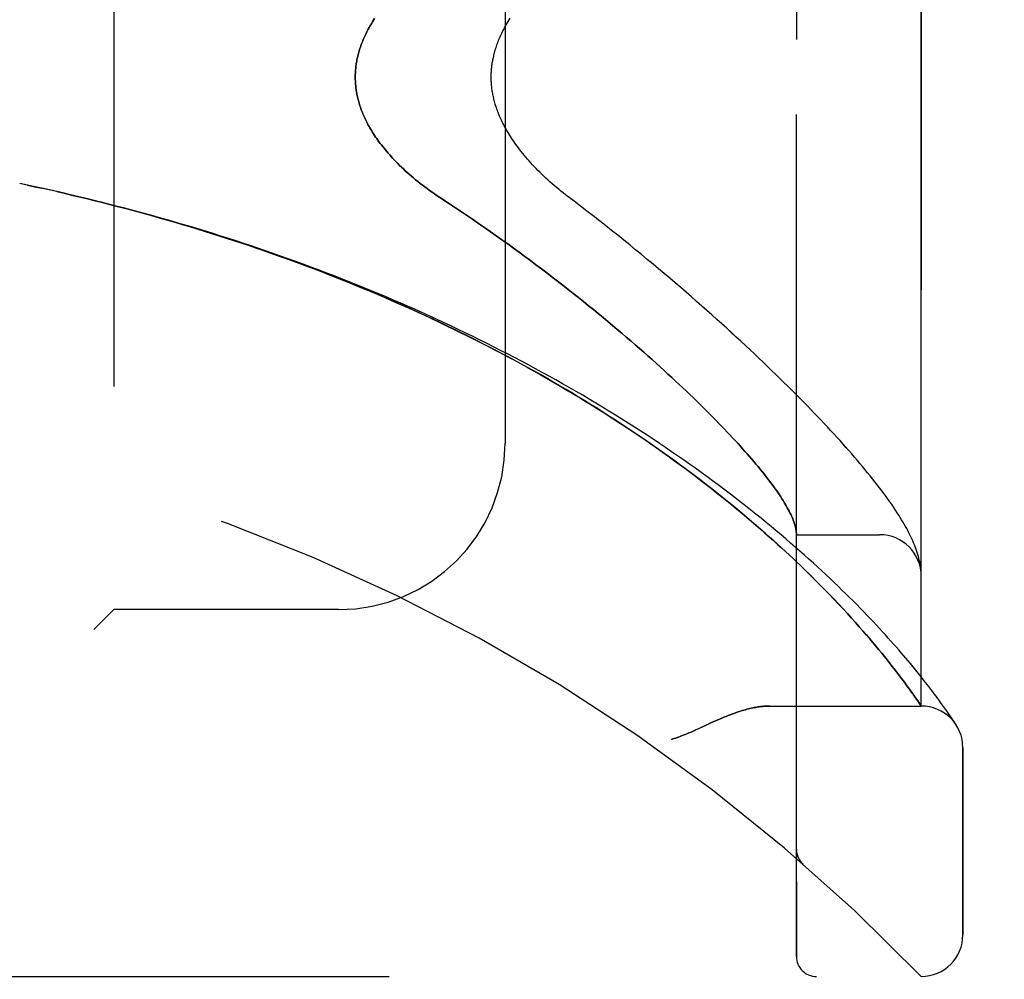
# Model space of a CAD drawing. Header units: inches. Extents: x 0 to 230, y 0 to 149.
# Tile 277 of 285: x 122.09 to 123.57, y 102.62 to 104.06. Entities that reach past the tile are written whole.
import ezdxf

# ---------------------------------------------------------------- set-up
doc = ezdxf.new("R2010")
doc.units = ezdxf.units.IN
doc.header["$LTSCALE"] = 12.648283
doc.header["$MEASUREMENT"] = 0
doc.linetypes.add('HIDDEN', pattern=[0.2, 0.1, -0.1])
doc.layers.get('0').update_dxf_attribs({"linetype": 'CONTINUOUS'})
for name, color, linetype in [('DIMENSIONS', 7, 'CONTINUOUS'), ('LEFTHAND_DOOR_ASSEMBLY', 7, 'CONTINUOUS'), ('RIGHTHAND_DOOR_ASSEMBLY', 7, 'CONTINUOUS')]:
    doc.layers.add(name, color=color, linetype=linetype)
doc.styles.get("Standard").update_dxf_attribs({"font": 'arial.ttf'})
doc.dimstyles.new('DIMSTYLE_1', dxfattribs={"dimtxt": 1.014568, "dimasz": 1.352758, "dimexe": 0.09, "dimexo": 0.07, "dimgap": 0.0375, "dimtad": 0, "dimtih": 1, "dimtoh": 1, "dimzin": 4, "dimdsep": 46, "dimtxsty": 'Standard', "dimblk": '_FILLED', "dimblk1": '_FILLED', "dimblk2": '_FILLED', "dimcen": 0.09, "dimadec": 3, "dimazin": 1, "dimtfac": 1, "dimtdec": 3, "dimtofl": 0, "dimtmove": 0, "dimatfit": 3, "dimldrblk": '_FILLED', "dimfxl": 0, "dimtolj": 1, "dimtzin": 4, "dimarcsym": 0})

# ---------------------------------------------------------------- blocks, each defined once
blk = doc.blocks.new('_FILLED')
at = {"color": 0, "linetype": 'ByBlock'}
blk.add_solid([(0, 0), (-1, 0.2), (-1, -0.2)], dxfattribs=at)
blk = doc.blocks.new('*D10')
at = {"layer": 'DIMENSIONS', "color": 2, "linetype": 'Continuous'}
for p, q in [((119.9703, 103.026), (119.9703, 100.0776)), ((131.6363, 103.026), (131.6363, 100.0776)), ((119.9703, 101.2951), (123.5233, 101.2951)), ((131.6363, 101.2951), (128.0832, 101.2951))]:
    blk.add_line(p, q, dxfattribs=at)
at = {"layer": 'DIMENSIONS', "color": 2, "linetype": 'Continuous', "xscale": 1.3527575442, "yscale": 1.3527575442, "zscale": 1.3527575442, "rotation": 180}
blk.add_blockref('_FILLED', (119.9703, 101.2951), dxfattribs=at)
at = {"layer": 'DIMENSIONS', "color": 2, "linetype": 'Continuous', "xscale": 1.3527575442, "yscale": 1.3527575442, "zscale": 1.3527575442}
blk.add_blockref('_FILLED', (131.6363, 101.2951), dxfattribs=at)
at = {"layer": 'DIMENSIONS', "color": 2, "linetype": 'Continuous', "insert": (125.8033, 101.8024), "char_height": 1.01457, "width": 5.582011, "attachment_point": 2, "line_spacing_factor": 0.9}
blk.add_mtext('11.67\\PUSABLE\\PDEPTH', dxfattribs=at)

msp = doc.modelspace()

# ---------------------------------------------------------------- linework, layer by layer
at = {"layer": 'LEFTHAND_DOOR_ASSEMBLY', "color": 8, "linetype": 'HIDDEN'}
for p, q in [((123.2568, 102.6517), (123.2568, 105.2942)), ((123.4443, 103.0279), (123.4443, 104.9179)), ((122.2318, 104.7729), (122.2318, 103.1729)), ((122.8193, 104.5229), (122.8193, 103.4229)), ((122.1017, 103.8105), (122.0903, 103.8129)), ((122.1133, 103.808), (122.1014, 103.8106)), ((122.1249, 103.8055), (122.1133, 103.808)), ((123.2568, 103.2854), (123.3818, 103.2854)), ((123.4434, 103.2353), (123.4433, 103.2364)), ((123.4435, 103.2346), (123.4434, 103.2353)), ((123.4436, 103.2339), (123.4435, 103.2346)), ((123.4438, 103.2322), (123.4437, 103.2328)), ((123.4439, 103.2315), (123.4438, 103.2322)), ((123.4439, 103.2308), (123.4439, 103.2315)), ((123.444, 103.2301), (123.4439, 103.2308)), ((123.444, 103.2295), (123.444, 103.2301)), ((123.2937, 103.2086), (123.2852, 103.2171)), ((123.313, 103.1887), (123.3056, 103.1964)), ((123.3201, 103.1812), (123.313, 103.1887)), ((123.3269, 103.1739), (123.3201, 103.1812)), ((123.3334, 103.1668), (123.3269, 103.1739)), ((122.2318, 103.1729), (122.2018, 103.1429)), ((122.5693, 103.1729), (122.2318, 103.1729)), ((123.3396, 103.16), (123.3334, 103.1668)), ((123.3456, 103.1534), (123.3396, 103.16)), ((123.3512, 103.147), (123.3456, 103.1534)), ((123.3567, 103.1408), (123.3512, 103.147)), ((123.3619, 103.1347), (123.3567, 103.1408)), ((123.3669, 103.1289), (123.3619, 103.1347)), ((123.3717, 103.1232), (123.3669, 103.1289)), ((123.3763, 103.1177), (123.3717, 103.1232)), ((123.3807, 103.1124), (123.3763, 103.1177)), ((123.385, 103.1072), (123.3807, 103.1124)), ((123.389, 103.1022), (123.385, 103.1072)), ((123.3929, 103.0974), (123.389, 103.1022)), ((123.4213, 103.0998), (123.4142, 103.1081)), ((123.3967, 103.0927), (123.3929, 103.0974)), ((123.4002, 103.0881), (123.3967, 103.0927)), ((123.4037, 103.0837), (123.4002, 103.0881)), ((123.428, 103.0918), (123.4213, 103.0998)), ((123.4342, 103.0842), (123.428, 103.0918)), ((123.407, 103.0794), (123.4037, 103.0837)), ((123.4101, 103.0753), (123.407, 103.0794)), ((123.4147, 103.0693), (123.4101, 103.0753)), ((123.4401, 103.077), (123.4342, 103.0842)), ((123.4456, 103.0701), (123.4401, 103.077)), ((123.4189, 103.0637), (123.4147, 103.0693)), ((123.4228, 103.0583), (123.4189, 103.0637)), ((123.4264, 103.0533), (123.4228, 103.0583)), ((123.4508, 103.0635), (123.4456, 103.0701)), ((123.4556, 103.0573), (123.4508, 103.0635)), ((123.46, 103.0515), (123.4556, 103.0573)), ((123.4298, 103.0486), (123.4264, 103.0533)), ((123.4329, 103.0443), (123.4298, 103.0486)), ((123.4357, 103.0403), (123.4329, 103.0443)), ((123.4642, 103.046), (123.46, 103.0515)), ((123.468, 103.0408), (123.4642, 103.046)), ((123.4715, 103.036), (123.468, 103.0408)), ((123.2162, 103.0279), (123.4443, 103.0279)), ((123.4389, 103.0358), (123.4357, 103.0403)), ((123.4417, 103.0317), (123.4389, 103.0358)), ((123.4748, 103.0315), (123.4715, 103.036)), ((123.4778, 103.0273), (123.4748, 103.0315)), ((123.4805, 103.0235), (123.4778, 103.0273)), ((123.483, 103.0199), (123.4805, 103.0235)), ((123.4852, 103.0167), (123.483, 103.0199)), ((123.4881, 103.0124), (123.4852, 103.0167)), ((123.4906, 103.0087), (123.4881, 103.0124)), ((123.4926, 103.0057), (123.4906, 103.0087)), ((123.4946, 103.0026), (123.4926, 103.0057)), ((123.5068, 102.6842), (123.5068, 102.9654)), ((123.2567, 102.813), (123.2568, 102.8085)), ((123.2669, 102.7905), (123.267, 102.7904)), ((121.3805, 102.6217), (123.4443, 102.6217))]:
    msp.add_line(p, q, dxfattribs=at)
for points in [[(122.9231, 103.7863), (122.9101, 103.7961), (122.9066, 103.7988), (122.9032, 103.8016), (122.8998, 103.8043), (122.8964, 103.8071), (122.8931, 103.8099), (122.8898, 103.8127), (122.8866, 103.8156), (122.8835, 103.8184), (122.8804, 103.8213), (122.8773, 103.8241), (122.8743, 103.827), (122.8714, 103.8299), (122.8685, 103.8328), (122.8657, 103.8356), (122.863, 103.8385), (122.8603, 103.8413), (122.8577, 103.8442), (122.8552, 103.847), (122.8527, 103.8498), (122.8503, 103.8526), (122.848, 103.8554), (122.8457, 103.8582), (122.8435, 103.8609), (122.8414, 103.8637), (122.8394, 103.8664), (122.8374, 103.8691), (122.8354, 103.8717), (122.8336, 103.8744), (122.8318, 103.877), (122.8301, 103.8795), (122.8284, 103.8821), (122.8268, 103.8846), (122.8253, 103.887), (122.8238, 103.8895), (122.8224, 103.8919), (122.821, 103.8943), (122.8197, 103.8966), (122.8184, 103.8989), (122.8172, 103.9012), (122.8161, 103.9035), (122.815, 103.9058), (122.8139, 103.908), (122.8129, 103.9102), (122.8119, 103.9123), (122.811, 103.9144), (122.8101, 103.9165), (122.8093, 103.9186), (122.8085, 103.9206), (122.8078, 103.9226), (122.807, 103.9246), (122.8063, 103.9266), (122.8057, 103.9285), (122.8051, 103.9304), (122.8045, 103.9323), (122.804, 103.9342), (122.8034, 103.936), (122.803, 103.9379), (122.8025, 103.9397), (122.8021, 103.9415), (122.8017, 103.9432), (122.8013, 103.945), (122.8009, 103.9467), (122.8006, 103.9484), (122.8003, 103.9501), (122.8, 103.9518), (122.7998, 103.9535), (122.7995, 103.9552), (122.7993, 103.9568), (122.7991, 103.9584), (122.799, 103.9601), (122.7988, 103.9617), (122.7987, 103.9633), (122.7986, 103.9649), (122.7985, 103.9665), (122.7984, 103.9681), (122.7984, 103.9697), (122.7984, 103.9713), (122.7984, 103.9729), (122.7984, 103.9745), (122.7984, 103.9761), (122.7984, 103.9777), (122.7985, 103.9793), (122.7986, 103.9809), (122.7987, 103.9826), (122.7988, 103.9842), (122.799, 103.9858), (122.7991, 103.9874), (122.7993, 103.9891), (122.7995, 103.9907), (122.7998, 103.9924), (122.8, 103.9941), (122.8003, 103.9957), (122.8006, 103.9975), (122.8009, 103.9992), (122.8013, 104.0009), (122.8017, 104.0026), (122.8021, 104.0044), (122.8025, 104.0062), (122.803, 104.008), (122.8034, 104.0098), (122.804, 104.0117), (122.8045, 104.0135), (122.8051, 104.0154), (122.8057, 104.0173), (122.8063, 104.0193), (122.807, 104.0212), (122.8077, 104.0232), (122.8085, 104.0252), (122.8093, 104.0273), (122.8101, 104.0293), (122.811, 104.0314), (122.8119, 104.0336), (122.8129, 104.0357), (122.8139, 104.0379), (122.815, 104.0401), (122.8161, 104.0424), (122.8172, 104.0446), (122.8184, 104.0469), (122.8197, 104.0493), (122.821, 104.0516), (122.8224, 104.054), (122.8238, 104.0564), (122.8253, 104.0588), (122.8268, 104.0613)], [(122.6233, 104.0607), (122.6218, 104.0584), (122.6203, 104.0561), (122.6189, 104.0539), (122.6176, 104.0516), (122.6163, 104.0494), (122.615, 104.0472), (122.6138, 104.045), (122.6126, 104.0428), (122.6115, 104.0407), (122.6105, 104.0386), (122.6094, 104.0364), (122.6084, 104.0343), (122.6075, 104.0323), (122.6066, 104.0302), (122.6057, 104.0281), (122.6049, 104.0261), (122.6041, 104.0241), (122.6033, 104.0221), (122.6026, 104.0201), (122.6019, 104.0181), (122.6013, 104.0161), (122.6007, 104.0141), (122.6001, 104.0122), (122.5995, 104.0103), (122.599, 104.0083), (122.5985, 104.0064), (122.598, 104.0045), (122.5976, 104.0026), (122.5972, 104.0007), (122.5968, 103.9988), (122.5964, 103.9969), (122.5961, 103.9951), (122.5958, 103.9932), (122.5955, 103.9913), (122.5953, 103.9895), (122.5951, 103.9876), (122.5949, 103.9858), (122.5947, 103.9839), (122.5946, 103.9821), (122.5945, 103.9803), (122.5944, 103.9784), (122.5943, 103.9766), (122.5943, 103.9748), (122.5943, 103.9729), (122.5943, 103.9711), (122.5943, 103.9693), (122.5944, 103.9674), (122.5945, 103.9656), (122.5946, 103.9638), (122.5947, 103.9619), (122.5949, 103.9601), (122.5951, 103.9583), (122.5953, 103.9564), (122.5955, 103.9546), (122.5958, 103.9527), (122.5961, 103.9508), (122.5964, 103.949), (122.5968, 103.9471), (122.5972, 103.9452), (122.5976, 103.9433), (122.598, 103.9414), (122.5985, 103.9395), (122.599, 103.9376), (122.5995, 103.9356), (122.6001, 103.9337), (122.6007, 103.9317), (122.6013, 103.9298), (122.6019, 103.9278), (122.6026, 103.9258), (122.6033, 103.9238), (122.6041, 103.9218), (122.6049, 103.9198), (122.6057, 103.9177), (122.6066, 103.9157), (122.6075, 103.9136), (122.6084, 103.9115), (122.6094, 103.9094), (122.6105, 103.9073), (122.6115, 103.9052), (122.6126, 103.903), (122.6138, 103.9009), (122.615, 103.8987), (122.6163, 103.8965), (122.6176, 103.8943), (122.6189, 103.892), (122.6203, 103.8897), (122.6218, 103.8875), (122.6233, 103.8852), (122.6248, 103.8828), (122.6264, 103.8805), (122.6281, 103.8781), (122.6298, 103.8757), (122.6316, 103.8733), (122.6335, 103.8709), (122.6354, 103.8685), (122.6374, 103.866), (122.6394, 103.8635), (122.6415, 103.861), (122.6437, 103.8585), (122.646, 103.8559), (122.6483, 103.8534), (122.6506, 103.8508), (122.6531, 103.8482), (122.6556, 103.8456), (122.6582, 103.8429), (122.6609, 103.8403), (122.6636, 103.8376), (122.6665, 103.8349), (122.6693, 103.8323), (122.6723, 103.8296), (122.6754, 103.8269), (122.6785, 103.8242), (122.6817, 103.8215), (122.6849, 103.8187), (122.6882, 103.816), (122.6916, 103.8133), (122.6951, 103.8106), (122.6986, 103.8079), (122.7022, 103.8053), (122.7059, 103.8026), (122.7096, 103.7999), (122.7133, 103.7973), (122.7171, 103.7947), (122.721, 103.7921), (122.7341, 103.7835)], [(122.1348, 103.8033), (122.1237, 103.8058), (122.1125, 103.8082)], [(123.2852, 103.2171), (123.2808, 103.2215), (123.2763, 103.226), (123.2716, 103.2305), (123.2669, 103.2351), (123.2619, 103.2399), (123.2569, 103.2447), (123.2517, 103.2496), (123.2463, 103.2547), (123.2407, 103.2599), (123.235, 103.2652), (123.229, 103.2706), (123.2229, 103.2761), (123.2166, 103.2818), (123.2101, 103.2875), (123.2034, 103.2934), (123.1965, 103.2993), (123.1895, 103.3054), (123.1824, 103.3114), (123.1751, 103.3175), (123.1678, 103.3236), (123.1604, 103.3297), (123.1528, 103.3359), (123.1452, 103.342), (123.1375, 103.3481), (123.1297, 103.3543), (123.1218, 103.3604), (123.1139, 103.3666), (123.1058, 103.3727), (123.0977, 103.3788), (123.0895, 103.385), (123.0812, 103.3911), (123.0728, 103.3972), (123.0644, 103.4033), (123.0559, 103.4094), (123.0473, 103.4154), (123.0387, 103.4215), (123.0299, 103.4275), (123.0211, 103.4335), (123.0123, 103.4395), (123.0033, 103.4455), (122.9943, 103.4514), (122.9853, 103.4573), (122.9762, 103.4632), (122.967, 103.469), (122.9578, 103.4749), (122.9485, 103.4807), (122.9391, 103.4864), (122.9297, 103.4922), (122.9203, 103.4979), (122.9108, 103.5036), (122.9012, 103.5092), (122.8916, 103.5148), (122.8819, 103.5204), (122.8722, 103.5259), (122.8625, 103.5314), (122.8527, 103.5368), (122.8428, 103.5423), (122.8329, 103.5476), (122.823, 103.553), (122.813, 103.5583), (122.803, 103.5635), (122.793, 103.5688), (122.7829, 103.5739), (122.7727, 103.5791), (122.7626, 103.5842), (122.7524, 103.5892), (122.7421, 103.5942), (122.7319, 103.5992), (122.7216, 103.6041), (122.7112, 103.609), (122.7008, 103.6138), (122.6904, 103.6186), (122.68, 103.6234), (122.6696, 103.6281), (122.6591, 103.6327), (122.6486, 103.6374), (122.638, 103.6419), (122.6274, 103.6464), (122.6169, 103.6509), (122.6062, 103.6554), (122.5956, 103.6598), (122.5849, 103.6641), (122.5742, 103.6684), (122.5635, 103.6727), (122.5528, 103.6769), (122.542, 103.681), (122.5313, 103.6851), (122.5205, 103.6892), (122.5097, 103.6932), (122.4988, 103.6972), (122.488, 103.7012), (122.4771, 103.7051), (122.4662, 103.7089), (122.4554, 103.7127), (122.4444, 103.7164), (122.4335, 103.7202), (122.4226, 103.7238), (122.4116, 103.7274), (122.4007, 103.731), (122.3897, 103.7345), (122.3787, 103.738), (122.3677, 103.7415), (122.3567, 103.7448), (122.3456, 103.7482), (122.3346, 103.7515), (122.3236, 103.7547), (122.3125, 103.758), (122.3014, 103.7611), (122.2904, 103.7642), (122.2793, 103.7673), (122.2682, 103.7704), (122.2571, 103.7733), (122.246, 103.7763), (122.2349, 103.7792), (122.2238, 103.782), (122.2127, 103.7849), (122.2016, 103.7876), (122.1905, 103.7904), (122.1793, 103.793), (122.1682, 103.7957), (122.1571, 103.7983), (122.1459, 103.8008), (122.1249, 103.8055)], [(123.4142, 103.1081), (123.4105, 103.1123), (123.4067, 103.1167), (123.4028, 103.1211), (123.3988, 103.1256), (123.3947, 103.1302), (123.3904, 103.1349), (123.3861, 103.1397), (123.3816, 103.1445), (123.3771, 103.1494), (123.3724, 103.1544), (123.3676, 103.1595), (123.3627, 103.1646), (123.3577, 103.1698), (123.3526, 103.1751), (123.3473, 103.1804), (123.342, 103.1858), (123.3365, 103.1912), (123.3309, 103.1968), (123.3252, 103.2023), (123.3194, 103.208), (123.3135, 103.2136), (123.3074, 103.2194), (123.3013, 103.2252), (123.295, 103.231), (123.2887, 103.2369), (123.2822, 103.2428), (123.2756, 103.2487), (123.2689, 103.2547), (123.2621, 103.2608), (123.2551, 103.2668), (123.2481, 103.2729), (123.241, 103.2791), (123.2337, 103.2852), (123.2264, 103.2914), (123.219, 103.2976), (123.2114, 103.3038), (123.2038, 103.31), (123.196, 103.3163), (123.1882, 103.3225), (123.1803, 103.3288), (123.1723, 103.335), (123.1642, 103.3413), (123.156, 103.3476), (123.1477, 103.3539), (123.1393, 103.3601), (123.1309, 103.3664), (123.1223, 103.3727), (123.1137, 103.3789), (123.105, 103.3852), (123.0962, 103.3915), (123.0873, 103.3977), (123.0783, 103.4039), (123.0693, 103.4101), (123.0602, 103.4163), (123.051, 103.4225), (123.0418, 103.4287), (123.0325, 103.4348), (123.0231, 103.4409), (123.0136, 103.447), (123.0041, 103.4531), (122.9945, 103.4591), (122.9849, 103.4651), (122.9752, 103.4711), (122.9654, 103.4771), (122.9556, 103.483), (122.9457, 103.4889), (122.9358, 103.4948), (122.9258, 103.5006), (122.9157, 103.5064), (122.9056, 103.5122), (122.8955, 103.5179), (122.8853, 103.5236), (122.875, 103.5292), (122.8647, 103.5348), (122.8544, 103.5404), (122.844, 103.546), (122.8336, 103.5514), (122.8231, 103.5569), (122.8126, 103.5623), (122.802, 103.5677), (122.7914, 103.573), (122.7808, 103.5783), (122.7701, 103.5836), (122.7594, 103.5888), (122.7486, 103.5939), (122.7378, 103.599), (122.727, 103.6041), (122.7162, 103.6091), (122.7053, 103.6141), (122.6944, 103.6191), (122.6834, 103.624), (122.6725, 103.6288), (122.6615, 103.6336), (122.6504, 103.6384), (122.6394, 103.6431), (122.6283, 103.6477), (122.6172, 103.6523), (122.6061, 103.6569), (122.5949, 103.6614), (122.5837, 103.6659), (122.5725, 103.6703), (122.5613, 103.6747), (122.5501, 103.679), (122.5388, 103.6833), (122.5275, 103.6875), (122.5162, 103.6917), (122.5049, 103.6958), (122.4935, 103.6999), (122.4822, 103.704), (122.4708, 103.708), (122.4594, 103.7119), (122.448, 103.7158), (122.4366, 103.7197), (122.4252, 103.7235), (122.4137, 103.7272), (122.4023, 103.7309), (122.3908, 103.7346), (122.3793, 103.7382), (122.3678, 103.7417), (122.3563, 103.7453), (122.3448, 103.7487), (122.3333, 103.7521), (122.3218, 103.7555), (122.3102, 103.7588), (122.2987, 103.7621), (122.2871, 103.7653), (122.2756, 103.7685), (122.264, 103.7716), (122.2524, 103.7747), (122.2409, 103.7777), (122.2293, 103.7807), (122.2177, 103.7837), (122.2061, 103.7866), (122.1945, 103.7894), (122.1829, 103.7922), (122.1713, 103.795), (122.1597, 103.7977), (122.1481, 103.8003), (122.1365, 103.8029)], [(122.7341, 103.7835), (122.7432, 103.7775), (122.7523, 103.7715), (122.7613, 103.7654), (122.7703, 103.7593), (122.7793, 103.7531), (122.7882, 103.747), (122.797, 103.7408), (122.8058, 103.7346), (122.8145, 103.7284), (122.8232, 103.7222), (122.8318, 103.716), (122.8404, 103.7097), (122.8488, 103.7035), (122.8572, 103.6973), (122.8656, 103.6911), (122.8738, 103.6848), (122.882, 103.6786), (122.8901, 103.6724), (122.8981, 103.6662), (122.906, 103.6601), (122.9139, 103.6539), (122.9217, 103.6478), (122.9293, 103.6417), (122.9369, 103.6356), (122.9444, 103.6295), (122.9519, 103.6235), (122.9592, 103.6175), (122.9664, 103.6115), (122.9736, 103.6056), (122.9806, 103.5997), (122.9876, 103.5938), (122.9945, 103.588), (123.0013, 103.5822), (123.0079, 103.5765), (123.0145, 103.5708), (123.021, 103.5651), (123.0274, 103.5595), (123.0337, 103.5539), (123.0399, 103.5484), (123.0461, 103.5429), (123.0521, 103.5375), (123.058, 103.5321), (123.0638, 103.5268), (123.0696, 103.5215), (123.0752, 103.5163), (123.0807, 103.5111), (123.0862, 103.506), (123.0916, 103.5009), (123.0968, 103.4958), (123.102, 103.4909), (123.1071, 103.486), (123.1121, 103.4811), (123.1169, 103.4763), (123.1218, 103.4715), (123.1265, 103.4668), (123.1311, 103.4622), (123.1356, 103.4576), (123.14, 103.453), (123.1444, 103.4485), (123.1486, 103.4441), (123.1528, 103.4397), (123.1569, 103.4354), (123.1609, 103.4311), (123.1648, 103.4269), (123.1686, 103.4228), (123.1723, 103.4187), (123.176, 103.4146), (123.1795, 103.4106), (123.183, 103.4067), (123.1864, 103.4028), (123.1897, 103.399), (123.1929, 103.3952), (123.196, 103.3915), (123.1991, 103.3879), (123.202, 103.3843), (123.2049, 103.3807), (123.2077, 103.3772), (123.2104, 103.3738), (123.2131, 103.3704), (123.2156, 103.3671), (123.2181, 103.3638), (123.2205, 103.3606), (123.2228, 103.3574), (123.225, 103.3543), (123.2272, 103.3512), (123.2293, 103.3482), (123.2313, 103.3452), (123.2332, 103.3423), (123.235, 103.3395), (123.2368, 103.3367), (123.2385, 103.3339), (123.2401, 103.3312), (123.2416, 103.3286), (123.2431, 103.326), (123.2445, 103.3234), (123.2458, 103.3209), (123.247, 103.3185), (123.2482, 103.3161), (123.2493, 103.3137), (123.2503, 103.3115), (123.2512, 103.3092), (123.2521, 103.307), (123.2529, 103.3049), (123.2536, 103.3028), (123.2542, 103.3007), (123.2548, 103.2987), (123.2553, 103.2968), (123.2557, 103.2949), (123.2561, 103.2931), (123.2563, 103.2912), (123.2566, 103.2895)], [(123.4433, 103.2364), (123.4429, 103.239), (123.4424, 103.2417), (123.4419, 103.2444), (123.4413, 103.2472), (123.4406, 103.25), (123.4399, 103.2529), (123.4391, 103.2557), (123.4382, 103.2586), (123.4372, 103.2615), (123.4362, 103.2645), (123.4351, 103.2674), (123.434, 103.2703), (123.4328, 103.2733), (123.4315, 103.2762), (123.4301, 103.2792), (123.4287, 103.2822), (123.4272, 103.2853), (123.4257, 103.2884), (123.4241, 103.2915), (123.4224, 103.2947), (123.4206, 103.2979), (123.4188, 103.3012), (123.4168, 103.3045), (123.4148, 103.3079), (123.4127, 103.3113), (123.4105, 103.3149), (123.4081, 103.3185), (123.4057, 103.3223), (123.4031, 103.3261), (123.4004, 103.3301), (123.3976, 103.3342), (123.3946, 103.3383), (123.3916, 103.3426), (123.3884, 103.3469), (123.3851, 103.3513), (123.3817, 103.3558), (123.3783, 103.3602), (123.3748, 103.3648), (123.3712, 103.3693), (123.3675, 103.3738), (123.3638, 103.3784), (123.36, 103.3831), (123.3561, 103.3877), (123.3522, 103.3924), (123.3482, 103.3972), (123.344, 103.402), (123.3398, 103.4068), (123.3356, 103.4117), (123.3312, 103.4166), (123.3268, 103.4216), (123.3223, 103.4267), (123.3177, 103.4317), (123.313, 103.4369), (123.3082, 103.442), (123.3033, 103.4473), (123.2984, 103.4526), (123.2933, 103.4579), (123.2882, 103.4633), (123.283, 103.4687), (123.2777, 103.4742), (123.2723, 103.4798), (123.2668, 103.4854), (123.2613, 103.4911), (123.2556, 103.4968), (123.2498, 103.5025), (123.244, 103.5084), (123.238, 103.5142), (123.232, 103.5202), (123.2259, 103.5262), (123.2196, 103.5322), (123.2133, 103.5383), (123.2069, 103.5444), (123.2004, 103.5506), (123.1938, 103.5569), (123.1871, 103.5632), (123.1803, 103.5696), (123.1734, 103.576), (123.1664, 103.5824), (123.1593, 103.5889), (123.1521, 103.5955), (123.1448, 103.6021), (123.1374, 103.6088), (123.13, 103.6155), (123.1224, 103.6222), (123.1147, 103.629), (123.1069, 103.6359), (123.0991, 103.6427), (123.0911, 103.6497), (123.0831, 103.6566), (123.0749, 103.6636), (123.0667, 103.6706), (123.0583, 103.6777), (123.0499, 103.6848), (123.0414, 103.6919), (123.0328, 103.6991), (123.0241, 103.7063), (123.0153, 103.7135), (123.0064, 103.7207), (122.9975, 103.728), (122.9885, 103.7352), (122.9793, 103.7425), (122.9702, 103.7498), (122.9609, 103.7571), (122.9515, 103.7644), (122.9421, 103.7717), (122.9326, 103.779), (122.9231, 103.7863)], [(123.2566, 103.2895), (123.2566, 103.289), (123.2566, 103.2885), (123.2567, 103.2881), (123.2567, 103.2877), (123.2567, 103.2873), (123.2567, 103.287), (123.2568, 103.2867), (123.2568, 103.2864)], [(123.4437, 103.2328), (123.4437, 103.2332), (123.4436, 103.2339)], [(123.4443, 103.224), (123.4443, 103.2244), (123.4443, 103.2247), (123.4442, 103.2251), (123.4442, 103.2255), (123.4442, 103.2259), (123.4442, 103.2262), (123.4442, 103.2266), (123.4442, 103.227), (123.4442, 103.2273), (123.4441, 103.2277), (123.4441, 103.228), (123.4441, 103.2284), (123.4441, 103.2288), (123.444, 103.2295)], [(123.3056, 103.1964), (123.3017, 103.2004), (123.2937, 103.2086)], [(123.2162, 103.0279), (123.2146, 103.0279), (123.213, 103.0279), (123.2114, 103.0278), (123.2097, 103.0277), (123.208, 103.0276), (123.2063, 103.0275), (123.2045, 103.0273), (123.2027, 103.0271), (123.2009, 103.0268), (123.199, 103.0266), (123.1971, 103.0263), (123.1951, 103.0259), (123.1931, 103.0256), (123.1911, 103.0252), (123.189, 103.0247), (123.1868, 103.0242), (123.1847, 103.0237), (123.1825, 103.0231), (123.1802, 103.0225), (123.1779, 103.0219), (123.1755, 103.0212), (123.1731, 103.0204), (123.1706, 103.0197), (123.168, 103.0188), (123.1654, 103.0179), (123.1627, 103.017), (123.1599, 103.016), (123.1571, 103.0149), (123.1541, 103.0138), (123.1511, 103.0125), (123.148, 103.0113), (123.1447, 103.0099), (123.1414, 103.0085), (123.1379, 103.007), (123.1342, 103.0053), (123.1304, 103.0036), (123.1264, 103.0018), (123.1095, 102.9939)], [(123.4443, 103.0279), (123.4442, 103.028), (123.4417, 103.0317)], [(123.4967, 102.9994), (123.4967, 102.9995), (123.4966, 102.9996), (123.4946, 103.0026)], [(123.1095, 102.9939), (123.1056, 102.9921), (123.1019, 102.9904), (123.0985, 102.9889), (123.0953, 102.9875), (123.0923, 102.9862), (123.0895, 102.985), (123.0869, 102.984), (123.0844, 102.983), (123.0821, 102.9821), (123.0798, 102.9813), (123.0776, 102.9805), (123.0755, 102.9798), (123.0734, 102.9792), (123.0713, 102.9785), (123.0693, 102.9779)], [(123.2567, 102.8128), (123.2567, 102.8124), (123.2568, 102.8118), (123.2568, 102.8111), (123.2568, 102.8105), (123.2569, 102.8099), (123.257, 102.8093), (123.2571, 102.8087), (123.2571, 102.8081), (123.2573, 102.8075), (123.2574, 102.8069), (123.2575, 102.8063), (123.2577, 102.8057), (123.2578, 102.8051), (123.258, 102.8045), (123.2582, 102.8039), (123.2583, 102.8033), (123.2585, 102.8028), (123.2588, 102.8022)], [(123.2588, 102.8022), (123.259, 102.8016), (123.2592, 102.801), (123.2595, 102.8005), (123.2597, 102.7999), (123.26, 102.7994), (123.2603, 102.7988), (123.2606, 102.7983), (123.2609, 102.7977), (123.2612, 102.7972), (123.2616, 102.7967), (123.2619, 102.7962), (123.2622, 102.7957), (123.2626, 102.7952), (123.263, 102.7947)], [(123.267, 102.7904), (123.2668, 102.7906), (123.2666, 102.7908), (123.2664, 102.791), (123.2661, 102.7912), (123.2659, 102.7914), (123.2657, 102.7916), (123.2655, 102.7918), (123.2653, 102.792), (123.2651, 102.7923), (123.2649, 102.7925), (123.2647, 102.7927), (123.2645, 102.7929), (123.2643, 102.7931), (123.2641, 102.7934), (123.2639, 102.7936), (123.2637, 102.7938), (123.2635, 102.794), (123.2633, 102.7943), (123.2631, 102.7945), (123.263, 102.7947)]]:
    msp.add_lwpolyline(points, dxfattribs=at)
for centre, radius, start, end in [((121.4443, 100.6978), 2.7751, 43.8884, 90), ((122.5693, 103.4229), 0.25, 270, 360), ((123.3818, 103.2229), 0.0625, 0, 90), ((123.4443, 102.9654), 0.0625, 0, 90), ((123.4443, 102.6842), 0.0625, 270, 360), ((123.2868, 102.6517), 0.03, 180, 270)]:
    msp.add_arc(centre, radius, start, end, dxfattribs=at)
at = {"layer": 'RIGHTHAND_DOOR_ASSEMBLY', "color": 8, "linetype": 'HIDDEN'}
for p, q in [((123.2568, 105.2942), (123.2568, 102.6517)), ((123.4443, 104.9179), (123.4443, 103.0279)), ((122.2318, 104.7729), (122.2318, 103.1729)), ((122.8193, 104.5229), (122.8193, 103.4229)), ((122.1018, 103.8105), (122.0903, 103.8129)), ((122.1014, 103.8106), (122.1134, 103.808)), ((122.1125, 103.8082), (122.1236, 103.8058)), ((122.125, 103.8055), (122.1134, 103.808)), ((122.1366, 103.8029), (122.1236, 103.8058)), ((123.2568, 103.2854), (123.3818, 103.2854)), ((123.4434, 103.2353), (123.4433, 103.2364)), ((123.4435, 103.2346), (123.4434, 103.2353)), ((123.4436, 103.2339), (123.4435, 103.2346)), ((123.4438, 103.2322), (123.4437, 103.2328)), ((123.4439, 103.2315), (123.4438, 103.2322)), ((123.4439, 103.2308), (123.4439, 103.2315)), ((123.444, 103.2301), (123.4439, 103.2308)), ((123.444, 103.2295), (123.444, 103.2301)), ((123.4441, 103.2288), (123.444, 103.2295)), ((123.285, 103.2173), (123.2935, 103.2088)), ((123.3054, 103.1966), (123.3129, 103.1888)), ((123.3129, 103.1888), (123.32, 103.1813)), ((123.32, 103.1813), (123.3268, 103.174)), ((123.3268, 103.174), (123.3333, 103.1669)), ((122.2018, 103.1429), (122.2318, 103.1729)), ((122.5693, 103.1729), (122.2318, 103.1729)), ((123.3333, 103.1669), (123.3395, 103.1601)), ((123.3395, 103.1601), (123.3455, 103.1535)), ((123.3455, 103.1535), (123.3512, 103.1471)), ((123.3512, 103.1471), (123.3566, 103.1409)), ((123.3566, 103.1409), (123.3618, 103.1348)), ((123.3618, 103.1348), (123.3669, 103.1289)), ((123.3669, 103.1289), (123.3717, 103.1233)), ((123.3717, 103.1233), (123.3763, 103.1178)), ((123.3763, 103.1178), (123.3807, 103.1124)), ((123.3807, 103.1124), (123.3849, 103.1073)), ((123.3849, 103.1073), (123.389, 103.1022)), ((123.389, 103.1022), (123.3929, 103.0974)), ((123.4213, 103.0998), (123.4142, 103.1081)), ((123.3929, 103.0974), (123.3966, 103.0927)), ((123.3966, 103.0927), (123.4002, 103.0881)), ((123.4002, 103.0881), (123.4037, 103.0837)), ((123.428, 103.0918), (123.4213, 103.0998)), ((123.4342, 103.0842), (123.428, 103.0918)), ((123.4037, 103.0837), (123.407, 103.0794)), ((123.407, 103.0794), (123.4102, 103.0753)), ((123.4102, 103.0753), (123.4147, 103.0693)), ((123.4401, 103.077), (123.4342, 103.0842)), ((123.4456, 103.0701), (123.4401, 103.077)), ((123.4147, 103.0693), (123.4189, 103.0636)), ((123.4189, 103.0636), (123.4228, 103.0583)), ((123.4228, 103.0583), (123.4265, 103.0533)), ((123.4508, 103.0635), (123.4456, 103.0701)), ((123.4556, 103.0573), (123.4508, 103.0635)), ((123.46, 103.0515), (123.4556, 103.0573)), ((123.4265, 103.0533), (123.4298, 103.0486)), ((123.4298, 103.0486), (123.433, 103.0442)), ((123.433, 103.0442), (123.4358, 103.0403)), ((123.4642, 103.046), (123.46, 103.0515)), ((123.468, 103.0408), (123.4642, 103.046)), ((123.4715, 103.036), (123.468, 103.0408)), ((123.2162, 103.0279), (123.4443, 103.0279)), ((123.4748, 103.0315), (123.4715, 103.036)), ((123.4778, 103.0273), (123.4748, 103.0315)), ((123.4805, 103.0235), (123.4778, 103.0273)), ((123.483, 103.0199), (123.4805, 103.0235)), ((123.4852, 103.0167), (123.483, 103.0199)), ((123.4881, 103.0124), (123.4852, 103.0167)), ((123.4906, 103.0087), (123.4881, 103.0124)), ((123.4926, 103.0057), (123.4906, 103.0087)), ((123.4946, 103.0026), (123.4926, 103.0057)), ((123.4967, 102.9994), (123.4946, 103.0026)), ((123.4964, 102.9999), (123.497, 102.999)), ((123.4967, 102.9995), (123.4966, 102.9996)), ((123.497, 102.999), (123.4967, 102.9994)), ((123.5068, 102.9654), (123.5068, 102.6842)), ((123.2567, 102.813), (123.2568, 102.8084)), ((123.2669, 102.7905), (123.267, 102.7904)), ((121.3805, 102.6217), (123.4443, 102.6217))]:
    msp.add_line(p, q, dxfattribs=at)
for points in [[(122.9231, 103.7863), (122.9101, 103.7961), (122.9066, 103.7988), (122.9032, 103.8016), (122.8998, 103.8043), (122.8964, 103.8071), (122.8931, 103.8099), (122.8898, 103.8127), (122.8866, 103.8156), (122.8835, 103.8184), (122.8803, 103.8213), (122.8773, 103.8241), (122.8743, 103.827), (122.8714, 103.8299), (122.8685, 103.8328), (122.8657, 103.8356), (122.863, 103.8385), (122.8603, 103.8413), (122.8577, 103.8442), (122.8552, 103.847), (122.8527, 103.8498), (122.8503, 103.8526), (122.848, 103.8554), (122.8457, 103.8582), (122.8435, 103.861), (122.8414, 103.8637), (122.8393, 103.8664), (122.8374, 103.8691), (122.8354, 103.8717), (122.8336, 103.8744), (122.8318, 103.877), (122.8301, 103.8795), (122.8284, 103.8821), (122.8268, 103.8846), (122.8253, 103.887), (122.8238, 103.8895), (122.8224, 103.8919), (122.821, 103.8943), (122.8197, 103.8966), (122.8184, 103.899), (122.8172, 103.9013), (122.8161, 103.9035), (122.815, 103.9058), (122.8139, 103.908), (122.8129, 103.9102), (122.8119, 103.9123), (122.811, 103.9144), (122.8101, 103.9165), (122.8093, 103.9186), (122.8085, 103.9206), (122.8077, 103.9227), (122.807, 103.9246), (122.8063, 103.9266), (122.8057, 103.9285), (122.8051, 103.9305), (122.8045, 103.9323), (122.804, 103.9342), (122.8034, 103.9361), (122.803, 103.9379), (122.8025, 103.9397), (122.8021, 103.9415), (122.8017, 103.9432), (122.8013, 103.945), (122.8009, 103.9467), (122.8006, 103.9484), (122.8003, 103.9501), (122.8, 103.9518), (122.7998, 103.9535), (122.7995, 103.9552), (122.7993, 103.9568), (122.7991, 103.9585), (122.799, 103.9601), (122.7988, 103.9617), (122.7987, 103.9633), (122.7986, 103.9649), (122.7985, 103.9665), (122.7984, 103.9682), (122.7984, 103.9698), (122.7984, 103.9713), (122.7984, 103.9729), (122.7984, 103.9745), (122.7984, 103.9761), (122.7984, 103.9777), (122.7985, 103.9793), (122.7986, 103.9809), (122.7987, 103.9826), (122.7988, 103.9842), (122.799, 103.9858), (122.7991, 103.9874), (122.7993, 103.9891), (122.7995, 103.9907), (122.7998, 103.9924), (122.8, 103.9941), (122.8003, 103.9958), (122.8006, 103.9975), (122.8009, 103.9992), (122.8013, 104.0009), (122.8017, 104.0027), (122.8021, 104.0044), (122.8025, 104.0062), (122.803, 104.008), (122.8034, 104.0098), (122.804, 104.0117), (122.8045, 104.0135), (122.8051, 104.0154), (122.8057, 104.0174), (122.8063, 104.0193), (122.807, 104.0212), (122.8078, 104.0232), (122.8085, 104.0252), (122.8093, 104.0273), (122.8101, 104.0294), (122.811, 104.0315), (122.8119, 104.0336), (122.8129, 104.0357), (122.8139, 104.0379), (122.815, 104.0401), (122.8161, 104.0424), (122.8172, 104.0446), (122.8184, 104.0469), (122.8197, 104.0493), (122.821, 104.0516), (122.8224, 104.054), (122.8238, 104.0564), (122.8253, 104.0588), (122.8268, 104.0613)], [(122.7341, 103.7835), (122.721, 103.7921), (122.7171, 103.7947), (122.7133, 103.7973), (122.7096, 103.7999), (122.7059, 103.8026), (122.7022, 103.8053), (122.6986, 103.8079), (122.6951, 103.8106), (122.6916, 103.8133), (122.6882, 103.816), (122.6849, 103.8187), (122.6817, 103.8215), (122.6785, 103.8242), (122.6754, 103.8269), (122.6723, 103.8296), (122.6693, 103.8323), (122.6665, 103.8349), (122.6636, 103.8376), (122.6609, 103.8403), (122.6582, 103.8429), (122.6556, 103.8456), (122.6531, 103.8482), (122.6506, 103.8508), (122.6483, 103.8534), (122.646, 103.8559), (122.6437, 103.8585), (122.6415, 103.861), (122.6394, 103.8635), (122.6374, 103.866), (122.6354, 103.8685), (122.6335, 103.8709), (122.6316, 103.8733), (122.6298, 103.8757), (122.6281, 103.8781), (122.6264, 103.8805), (122.6248, 103.8828), (122.6233, 103.8852), (122.6218, 103.8875), (122.6203, 103.8897), (122.6189, 103.892), (122.6176, 103.8943), (122.6163, 103.8965), (122.615, 103.8987), (122.6138, 103.9009), (122.6126, 103.903), (122.6115, 103.9052), (122.6105, 103.9073), (122.6094, 103.9094), (122.6084, 103.9115), (122.6075, 103.9136), (122.6066, 103.9157), (122.6057, 103.9177), (122.6049, 103.9198), (122.6041, 103.9218), (122.6033, 103.9238), (122.6026, 103.9258), (122.6019, 103.9278), (122.6013, 103.9298), (122.6007, 103.9317), (122.6001, 103.9337), (122.5995, 103.9356), (122.599, 103.9376), (122.5985, 103.9395), (122.598, 103.9414), (122.5976, 103.9433), (122.5972, 103.9452), (122.5968, 103.9471), (122.5964, 103.949), (122.5961, 103.9508), (122.5958, 103.9527), (122.5955, 103.9546), (122.5953, 103.9564), (122.5951, 103.9583), (122.5949, 103.9601), (122.5947, 103.9619), (122.5946, 103.9638), (122.5945, 103.9656), (122.5944, 103.9674), (122.5943, 103.9693), (122.5943, 103.9711), (122.5943, 103.9729), (122.5943, 103.9748), (122.5943, 103.9766), (122.5944, 103.9784), (122.5945, 103.9803), (122.5946, 103.9821), (122.5947, 103.9839), (122.5949, 103.9858), (122.5951, 103.9876), (122.5953, 103.9895), (122.5955, 103.9913), (122.5958, 103.9932), (122.5961, 103.9951), (122.5964, 103.9969), (122.5968, 103.9988), (122.5972, 104.0007), (122.5976, 104.0026), (122.598, 104.0045), (122.5985, 104.0064), (122.599, 104.0083), (122.5995, 104.0103), (122.6001, 104.0122), (122.6007, 104.0141), (122.6013, 104.0161), (122.6019, 104.0181), (122.6026, 104.0201), (122.6033, 104.0221), (122.6041, 104.0241), (122.6049, 104.0261), (122.6057, 104.0281), (122.6066, 104.0302), (122.6075, 104.0323), (122.6084, 104.0343), (122.6094, 104.0364), (122.6105, 104.0386), (122.6115, 104.0407), (122.6126, 104.0428), (122.6138, 104.045), (122.615, 104.0472), (122.6163, 104.0494), (122.6176, 104.0516), (122.6189, 104.0539), (122.6203, 104.0561), (122.6218, 104.0584), (122.6233, 104.0607)], [(123.4142, 103.1081), (123.4105, 103.1123), (123.4067, 103.1167), (123.4028, 103.1211), (123.3988, 103.1256), (123.3947, 103.1302), (123.3904, 103.1349), (123.3861, 103.1397), (123.3817, 103.1445), (123.3771, 103.1494), (123.3724, 103.1544), (123.3676, 103.1595), (123.3627, 103.1646), (123.3577, 103.1698), (123.3526, 103.1751), (123.3473, 103.1804), (123.342, 103.1858), (123.3365, 103.1912), (123.3309, 103.1967), (123.3252, 103.2023), (123.3194, 103.208), (123.3135, 103.2136), (123.3074, 103.2194), (123.3013, 103.2252), (123.295, 103.231), (123.2887, 103.2369), (123.2822, 103.2428), (123.2756, 103.2487), (123.2689, 103.2547), (123.2621, 103.2608), (123.2551, 103.2668), (123.2481, 103.2729), (123.241, 103.279), (123.2337, 103.2852), (123.2264, 103.2914), (123.219, 103.2976), (123.2114, 103.3038), (123.2038, 103.31), (123.196, 103.3163), (123.1882, 103.3225), (123.1803, 103.3288), (123.1723, 103.335), (123.1642, 103.3413), (123.156, 103.3476), (123.1477, 103.3538), (123.1393, 103.3601), (123.1309, 103.3664), (123.1223, 103.3727), (123.1137, 103.3789), (123.105, 103.3852), (123.0962, 103.3914), (123.0873, 103.3977), (123.0784, 103.4039), (123.0693, 103.4101), (123.0602, 103.4163), (123.051, 103.4225), (123.0418, 103.4287), (123.0325, 103.4348), (123.0231, 103.4409), (123.0136, 103.447), (123.0041, 103.4531), (122.9946, 103.4591), (122.9849, 103.4651), (122.9752, 103.4711), (122.9654, 103.4771), (122.9556, 103.483), (122.9457, 103.4889), (122.9358, 103.4948), (122.9258, 103.5006), (122.9157, 103.5064), (122.9056, 103.5121), (122.8955, 103.5179), (122.8853, 103.5236), (122.875, 103.5292), (122.8647, 103.5348), (122.8544, 103.5404), (122.844, 103.5459), (122.8336, 103.5514), (122.8231, 103.5569), (122.8126, 103.5623), (122.802, 103.5677), (122.7914, 103.573), (122.7808, 103.5783), (122.7701, 103.5836), (122.7594, 103.5888), (122.7486, 103.5939), (122.7379, 103.599), (122.727, 103.6041), (122.7162, 103.6091), (122.7053, 103.6141), (122.6944, 103.6191), (122.6835, 103.624), (122.6725, 103.6288), (122.6615, 103.6336), (122.6504, 103.6383), (122.6394, 103.6431), (122.6283, 103.6477), (122.6172, 103.6523), (122.6061, 103.6569), (122.5949, 103.6614), (122.5837, 103.6659), (122.5725, 103.6703), (122.5613, 103.6747), (122.5501, 103.679), (122.5388, 103.6833), (122.5275, 103.6875), (122.5162, 103.6917), (122.5049, 103.6958), (122.4935, 103.6999), (122.4822, 103.704), (122.4708, 103.708), (122.4594, 103.7119), (122.448, 103.7158), (122.4366, 103.7197), (122.4252, 103.7235), (122.4137, 103.7272), (122.4023, 103.7309), (122.3908, 103.7346), (122.3793, 103.7382), (122.3678, 103.7417), (122.3563, 103.7452), (122.3448, 103.7487), (122.3333, 103.7521), (122.3218, 103.7555), (122.3102, 103.7588), (122.2987, 103.7621), (122.2871, 103.7653), (122.2756, 103.7685), (122.264, 103.7716), (122.2525, 103.7747), (122.2409, 103.7777), (122.2293, 103.7807), (122.2177, 103.7837), (122.2061, 103.7866), (122.1945, 103.7894), (122.1829, 103.7922), (122.1713, 103.795), (122.1597, 103.7977), (122.1482, 103.8003), (122.1348, 103.8033)], [(122.1459, 103.8008), (122.157, 103.7983), (122.1682, 103.7957), (122.1793, 103.793), (122.1904, 103.7904), (122.2015, 103.7876), (122.2126, 103.7849), (122.2237, 103.7821), (122.2348, 103.7792), (122.2459, 103.7763), (122.257, 103.7734), (122.2681, 103.7704), (122.2792, 103.7674), (122.2902, 103.7643), (122.3013, 103.7612), (122.3124, 103.758), (122.3234, 103.7548), (122.3344, 103.7515), (122.3455, 103.7482), (122.3565, 103.7449), (122.3675, 103.7415), (122.3785, 103.7381), (122.3895, 103.7346), (122.4005, 103.7311), (122.4114, 103.7275), (122.4224, 103.7239), (122.4333, 103.7202), (122.4442, 103.7165), (122.4551, 103.7128), (122.466, 103.709), (122.4769, 103.7051), (122.4877, 103.7013), (122.4986, 103.6973), (122.5094, 103.6933), (122.5202, 103.6893), (122.531, 103.6852), (122.5418, 103.6811), (122.5525, 103.677), (122.5632, 103.6728), (122.5739, 103.6685), (122.5846, 103.6642), (122.5953, 103.6599), (122.6059, 103.6555), (122.6165, 103.6511), (122.6271, 103.6466), (122.6377, 103.6421), (122.6482, 103.6375), (122.6587, 103.6329), (122.6692, 103.6282), (122.6797, 103.6235), (122.6901, 103.6188), (122.7005, 103.614), (122.7108, 103.6092), (122.7212, 103.6043), (122.7315, 103.5994), (122.7417, 103.5944), (122.752, 103.5894), (122.7622, 103.5844), (122.7723, 103.5793), (122.7825, 103.5741), (122.7925, 103.569), (122.8026, 103.5638), (122.8126, 103.5585), (122.8226, 103.5532), (122.8325, 103.5479), (122.8424, 103.5425), (122.8522, 103.5371), (122.862, 103.5316), (122.8718, 103.5262), (122.8815, 103.5206), (122.8911, 103.5151), (122.9007, 103.5095), (122.9103, 103.5038), (122.9198, 103.4982), (122.9293, 103.4925), (122.9387, 103.4867), (122.948, 103.481), (122.9573, 103.4752), (122.9665, 103.4694), (122.9757, 103.4635), (122.9848, 103.4576), (122.9939, 103.4517), (123.0028, 103.4458), (123.0118, 103.4398), (123.0206, 103.4339), (123.0294, 103.4278), (123.0381, 103.4218), (123.0468, 103.4158), (123.0554, 103.4097), (123.0639, 103.4037), (123.0723, 103.3976), (123.0807, 103.3915), (123.089, 103.3854), (123.0972, 103.3792), (123.1053, 103.3731), (123.1134, 103.367), (123.1213, 103.3608), (123.1292, 103.3547), (123.137, 103.3485), (123.1447, 103.3424), (123.1523, 103.3363), (123.1599, 103.3302), (123.1673, 103.324), (123.1746, 103.3179), (123.1819, 103.3118), (123.189, 103.3058), (123.196, 103.2998), (123.2029, 103.2938), (123.2096, 103.2879), (123.2161, 103.2822), (123.2225, 103.2765), (123.2286, 103.2709), (123.2346, 103.2655), (123.2404, 103.2602), (123.2459, 103.255), (123.2513, 103.2499), (123.2566, 103.245), (123.2617, 103.2402), (123.2666, 103.2354), (123.2714, 103.2308), (123.276, 103.2262), (123.2806, 103.2217), (123.285, 103.2173)], [(123.2566, 103.2895), (123.2563, 103.2912), (123.2561, 103.2931), (123.2557, 103.2949), (123.2553, 103.2968), (123.2548, 103.2987), (123.2542, 103.3007), (123.2536, 103.3028), (123.2529, 103.3049), (123.2521, 103.307), (123.2512, 103.3092), (123.2503, 103.3115), (123.2493, 103.3137), (123.2482, 103.3161), (123.247, 103.3185), (123.2458, 103.3209), (123.2445, 103.3234), (123.2431, 103.326), (123.2416, 103.3286), (123.2401, 103.3312), (123.2385, 103.3339), (123.2368, 103.3367), (123.235, 103.3395), (123.2332, 103.3423), (123.2313, 103.3452), (123.2293, 103.3482), (123.2272, 103.3512), (123.225, 103.3543), (123.2228, 103.3574), (123.2205, 103.3606), (123.2181, 103.3638), (123.2156, 103.3671), (123.2131, 103.3704), (123.2104, 103.3738), (123.2077, 103.3772), (123.2049, 103.3807), (123.202, 103.3843), (123.1991, 103.3879), (123.196, 103.3915), (123.1929, 103.3952), (123.1897, 103.399), (123.1864, 103.4028), (123.183, 103.4067), (123.1795, 103.4106), (123.176, 103.4146), (123.1723, 103.4187), (123.1686, 103.4228), (123.1648, 103.4269), (123.1609, 103.4311), (123.1569, 103.4354), (123.1528, 103.4397), (123.1486, 103.4441), (123.1444, 103.4485), (123.14, 103.453), (123.1356, 103.4576), (123.1311, 103.4622), (123.1265, 103.4668), (123.1218, 103.4715), (123.1169, 103.4763), (123.1121, 103.4811), (123.1071, 103.486), (123.102, 103.4909), (123.0968, 103.4958), (123.0916, 103.5009), (123.0862, 103.506), (123.0807, 103.5111), (123.0752, 103.5163), (123.0696, 103.5215), (123.0638, 103.5268), (123.058, 103.5321), (123.0521, 103.5375), (123.0461, 103.5429), (123.0399, 103.5484), (123.0337, 103.5539), (123.0274, 103.5595), (123.021, 103.5651), (123.0145, 103.5708), (123.0079, 103.5765), (123.0013, 103.5822), (122.9945, 103.588), (122.9876, 103.5938), (122.9806, 103.5997), (122.9736, 103.6056), (122.9664, 103.6115), (122.9592, 103.6175), (122.9519, 103.6235), (122.9444, 103.6295), (122.9369, 103.6356), (122.9293, 103.6417), (122.9217, 103.6478), (122.9139, 103.6539), (122.906, 103.6601), (122.8981, 103.6662), (122.8901, 103.6724), (122.882, 103.6786), (122.8738, 103.6848), (122.8656, 103.6911), (122.8572, 103.6973), (122.8488, 103.7035), (122.8404, 103.7097), (122.8318, 103.716), (122.8232, 103.7222), (122.8145, 103.7284), (122.8058, 103.7346), (122.797, 103.7408), (122.7882, 103.747), (122.7793, 103.7531), (122.7703, 103.7593), (122.7613, 103.7654), (122.7523, 103.7715), (122.7432, 103.7775), (122.7341, 103.7835)], [(123.4433, 103.2364), (123.4429, 103.239), (123.4424, 103.2417), (123.4419, 103.2444), (123.4413, 103.2472), (123.4406, 103.25), (123.4399, 103.2529), (123.4391, 103.2557), (123.4382, 103.2586), (123.4372, 103.2615), (123.4362, 103.2645), (123.4351, 103.2674), (123.434, 103.2703), (123.4327, 103.2733), (123.4315, 103.2762), (123.4301, 103.2792), (123.4287, 103.2823), (123.4272, 103.2853), (123.4257, 103.2884), (123.4241, 103.2915), (123.4224, 103.2947), (123.4206, 103.2979), (123.4188, 103.3012), (123.4168, 103.3045), (123.4148, 103.3079), (123.4127, 103.3113), (123.4105, 103.3149), (123.4081, 103.3185), (123.4057, 103.3223), (123.4031, 103.3261), (123.4004, 103.3301), (123.3976, 103.3342), (123.3946, 103.3383), (123.3916, 103.3426), (123.3884, 103.3469), (123.3851, 103.3513), (123.3817, 103.3558), (123.3783, 103.3603), (123.3748, 103.3648), (123.3712, 103.3693), (123.3675, 103.3739), (123.3638, 103.3784), (123.36, 103.3831), (123.3561, 103.3877), (123.3522, 103.3924), (123.3482, 103.3972), (123.344, 103.402), (123.3398, 103.4068), (123.3356, 103.4117), (123.3312, 103.4167), (123.3268, 103.4216), (123.3223, 103.4267), (123.3176, 103.4317), (123.313, 103.4369), (123.3082, 103.4421), (123.3033, 103.4473), (123.2984, 103.4526), (123.2933, 103.4579), (123.2882, 103.4633), (123.283, 103.4687), (123.2777, 103.4742), (123.2723, 103.4798), (123.2668, 103.4854), (123.2612, 103.4911), (123.2556, 103.4968), (123.2498, 103.5025), (123.244, 103.5084), (123.238, 103.5142), (123.232, 103.5202), (123.2259, 103.5262), (123.2196, 103.5322), (123.2133, 103.5383), (123.2069, 103.5444), (123.2004, 103.5507), (123.1938, 103.5569), (123.1871, 103.5632), (123.1803, 103.5696), (123.1734, 103.576), (123.1664, 103.5824), (123.1593, 103.589), (123.1521, 103.5955), (123.1448, 103.6021), (123.1374, 103.6088), (123.1299, 103.6155), (123.1224, 103.6222), (123.1147, 103.629), (123.1069, 103.6359), (123.0991, 103.6428), (123.0911, 103.6497), (123.0831, 103.6566), (123.0749, 103.6636), (123.0667, 103.6707), (123.0583, 103.6777), (123.0499, 103.6848), (123.0414, 103.6919), (123.0328, 103.6991), (123.0241, 103.7063), (123.0153, 103.7135), (123.0064, 103.7207), (122.9975, 103.728), (122.9885, 103.7352), (122.9793, 103.7425), (122.9701, 103.7498), (122.9609, 103.7571), (122.9515, 103.7644), (122.9421, 103.7717), (122.9326, 103.779), (122.9231, 103.7863)], [(123.2568, 103.2864), (123.2568, 103.2867), (123.2567, 103.287), (123.2567, 103.2873), (123.2567, 103.2877), (123.2567, 103.2881), (123.2566, 103.2885), (123.2566, 103.289), (123.2566, 103.2895)], [(123.4437, 103.2328), (123.4437, 103.2332), (123.4436, 103.2339)], [(123.4443, 103.224), (123.4443, 103.2244), (123.4443, 103.2247), (123.4442, 103.2251), (123.4442, 103.2255), (123.4442, 103.2259), (123.4442, 103.2262), (123.4442, 103.2266), (123.4442, 103.227), (123.4442, 103.2273), (123.4441, 103.2277), (123.4441, 103.228), (123.4441, 103.2288)], [(123.2935, 103.2088), (123.3015, 103.2006), (123.3054, 103.1966)], [(123.1223, 102.9999), (123.1304, 103.0036), (123.1342, 103.0053), (123.1379, 103.007), (123.1414, 103.0085), (123.1447, 103.0099), (123.148, 103.0113), (123.1511, 103.0125), (123.1541, 103.0138), (123.1571, 103.0149), (123.1599, 103.016), (123.1627, 103.017), (123.1654, 103.0179), (123.168, 103.0188), (123.1706, 103.0197), (123.173, 103.0204), (123.1755, 103.0212), (123.1779, 103.0219), (123.1802, 103.0225), (123.1825, 103.0231), (123.1847, 103.0237), (123.1868, 103.0242), (123.189, 103.0247), (123.1911, 103.0252), (123.1931, 103.0256), (123.1951, 103.0259), (123.1971, 103.0263), (123.199, 103.0266), (123.2009, 103.0268), (123.2027, 103.0271), (123.2045, 103.0273), (123.2063, 103.0275), (123.208, 103.0276), (123.2097, 103.0277), (123.2114, 103.0278), (123.213, 103.0279), (123.2146, 103.0279), (123.2162, 103.0279)], [(123.4358, 103.0403), (123.4389, 103.0357), (123.4443, 103.0279)], [(123.0693, 102.9779), (123.0713, 102.9785), (123.0734, 102.9792), (123.0755, 102.9798), (123.0776, 102.9805), (123.0798, 102.9813), (123.0821, 102.9821), (123.0844, 102.983), (123.0869, 102.984), (123.0895, 102.985), (123.0923, 102.9862), (123.0953, 102.9875), (123.0985, 102.9889), (123.1019, 102.9904), (123.1055, 102.9921), (123.1223, 102.9999)], [(123.2588, 102.8021), (123.2586, 102.8027), (123.2584, 102.8032), (123.2582, 102.8038), (123.258, 102.8044), (123.2578, 102.805), (123.2577, 102.8056), (123.2575, 102.8062), (123.2574, 102.8068), (123.2573, 102.8074), (123.2572, 102.808), (123.2571, 102.8086), (123.257, 102.8093), (123.2569, 102.8099), (123.2568, 102.8105), (123.2568, 102.8111), (123.2568, 102.8117), (123.2567, 102.8124), (123.2567, 102.8128)], [(123.2629, 102.7947), (123.2626, 102.7952), (123.2622, 102.7957), (123.2619, 102.7962), (123.2616, 102.7967), (123.2612, 102.7972), (123.2609, 102.7977), (123.2606, 102.7982), (123.2603, 102.7988), (123.2601, 102.7993), (123.2598, 102.7998), (123.2595, 102.8004), (123.2593, 102.801), (123.259, 102.8015), (123.2588, 102.8021)], [(123.2629, 102.7947), (123.2631, 102.7945), (123.2633, 102.7943), (123.2635, 102.794), (123.2637, 102.7938), (123.2639, 102.7936), (123.2641, 102.7934), (123.2642, 102.7931), (123.2644, 102.7929), (123.2646, 102.7927), (123.2648, 102.7925), (123.2651, 102.7923), (123.2653, 102.7921), (123.2655, 102.7918), (123.2657, 102.7916), (123.2659, 102.7914), (123.2661, 102.7912), (123.2663, 102.791), (123.2666, 102.7908), (123.2668, 102.7906), (123.267, 102.7904)]]:
    msp.add_lwpolyline(points, dxfattribs=at)
for centre, radius, start, end in [((121.4443, 100.6978), 2.7751, 43.8884, 90), ((122.5693, 103.4229), 0.25, 270, 360), ((123.3818, 103.2229), 0.0625, 0, 90), ((123.4443, 102.9654), 0.0625, 0, 90), ((123.4443, 102.6842), 0.0625, 270, 360), ((123.2868, 102.6517), 0.03, 180, 270)]:
    msp.add_arc(centre, radius, start, end, dxfattribs=at)

# ---------------------------------------------------------------- dimensions: what is measured, and where the dimension line sits
at = {"layer": 'DIMENSIONS', "color": 2, "linetype": 'Continuous'}
dim = msp.add_linear_dim(base=(131.6363, 101.2951), p1=(119.9703, 103.096), p2=(131.6363, 103.096), text='<>\\PUSABLE\\PDEPTH', dimstyle='DIMSTYLE_1', dxfattribs=at)
dim.commit()
dim.dimension.update_dxf_attribs({"geometry": '*D10', "text_midpoint": (125.8033, 99.7733), "dimtype": 160})

doc.saveas('drawing.dxf')
